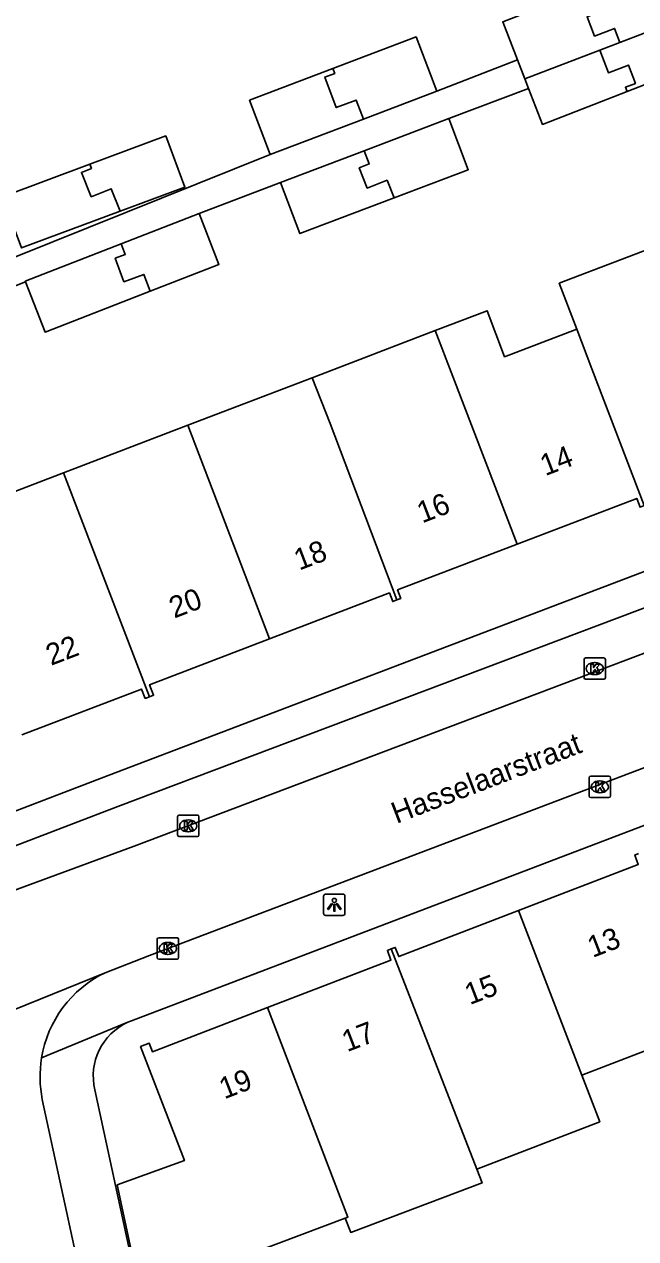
# Model space of a CAD drawing. Extents: x 159265 to 160143, y 383413 to 384319.
# Drawn here: x 159406.2 to 159434.8, y 383709.4 to 383766.1 of the extents above; entities that cross this region are included whole.
import ezdxf

# ---------------------------------------------------------------- set-up
doc = ezdxf.new("R2010")
doc.units = 0
for name, color, linetype in [('IMGEO_Kolk', 7, 'Continuous'), ('IMGEO_Lichtpunt', 7, 'Continuous'), ('IMGEO_Openbare_ruimte_label', 7, 'Continuous'), ('IMGEO_Pand', 7, 'Continuous'), ('IMGEO_Pand_nummerreeks', 7, 'Continuous'), ('IMGEO_Rijbaan_lokaal_open', 7, 'Continuous'), ('IMGEO_Voetpad_open', 7, 'Continuous')]:
    doc.layers.add(name, color=color, linetype=linetype)

msp = doc.modelspace()

# ---------------------------------------------------------------- linework, layer by layer
at = {"layer": 'IMGEO_Kolk'}
for p, q in [((159432.362, 383735.579), (159432.362, 383736.431)), ((159432.437, 383736.505), (159433.289, 383736.505)), ((159432.85, 383736.285), (159432.875, 383736.285)), ((159433.363, 383736.431), (159433.363, 383735.579)), ((159433.289, 383735.505), (159432.437, 383735.505)), ((159432.873, 383735.725), (159432.848, 383735.725)), ((159432.676, 383730.981), (159433.528, 383730.981)), ((159432.601, 383730.055), (159432.601, 383730.907)), ((159433.089, 383730.761), (159433.114, 383730.761)), ((159433.602, 383730.907), (159433.602, 383730.055)), ((159433.528, 383729.981), (159432.676, 383729.981)), ((159433.112, 383730.201), (159433.087, 383730.201)), ((159413.366, 383728.232), (159413.366, 383729.084)), ((159413.441, 383729.158), (159414.293, 383729.158)), ((159413.854, 383728.938), (159413.879, 383728.938)), ((159414.367, 383729.084), (159414.367, 383728.232)), ((159414.293, 383728.158), (159413.441, 383728.158)), ((159413.877, 383728.378), (159413.852, 383728.378)), ((159412.413, 383722.506), (159412.413, 383723.358)), ((159412.488, 383723.432), (159413.34, 383723.432)), ((159412.901, 383723.212), (159412.926, 383723.212)), ((159413.414, 383723.358), (159413.414, 383722.506)), ((159413.34, 383722.432), (159412.488, 383722.432)), ((159412.924, 383722.652), (159412.899, 383722.652))]:
    msp.add_line(p, q, dxfattribs=at)
for points in [[(159432.362, 383735.579), (159432.362, 383736.431)], [(159432.437, 383736.505), (159433.289, 383736.505)], [(159432.683, 383736.205), (159432.806, 383736.205), (159432.806, 383736.054), (159432.936, 383736.205), (159433.1, 383736.205), (159432.954, 383736.054), (159433.107, 383735.805), (159432.955, 383735.805), (159432.87, 383735.969), (159432.806, 383735.902), (159432.806, 383735.805), (159432.683, 383735.805), (159432.683, 383736.205)], [(159433.363, 383736.431), (159433.363, 383735.579)], [(159433.289, 383735.505), (159432.437, 383735.505)], [(159432.676, 383730.981), (159433.528, 383730.981)], [(159432.601, 383730.055), (159432.601, 383730.907)], [(159432.922, 383730.681), (159433.045, 383730.681), (159433.045, 383730.53), (159433.175, 383730.681), (159433.339, 383730.681), (159433.193, 383730.53), (159433.346, 383730.281), (159433.194, 383730.281), (159433.109, 383730.445), (159433.045, 383730.378), (159433.045, 383730.281), (159432.922, 383730.281), (159432.922, 383730.681)], [(159433.602, 383730.907), (159433.602, 383730.055)], [(159433.528, 383729.981), (159432.676, 383729.981)], [(159413.366, 383728.232), (159413.366, 383729.084)], [(159413.441, 383729.158), (159414.293, 383729.158)], [(159413.687, 383728.858), (159413.81, 383728.858), (159413.81, 383728.707), (159413.94, 383728.858), (159414.104, 383728.858), (159413.958, 383728.707), (159414.111, 383728.458), (159413.959, 383728.458), (159413.874, 383728.622), (159413.81, 383728.555), (159413.81, 383728.458), (159413.687, 383728.458), (159413.687, 383728.858)], [(159414.367, 383729.084), (159414.367, 383728.232)], [(159414.293, 383728.158), (159413.441, 383728.158)], [(159412.413, 383722.506), (159412.413, 383723.358)], [(159412.488, 383723.432), (159413.34, 383723.432)], [(159412.734, 383723.132), (159412.857, 383723.132), (159412.857, 383722.981), (159412.987, 383723.132), (159413.151, 383723.132), (159413.005, 383722.981), (159413.158, 383722.732), (159413.006, 383722.732), (159412.921, 383722.896), (159412.857, 383722.829), (159412.857, 383722.732), (159412.734, 383722.732), (159412.734, 383723.132)], [(159413.414, 383723.358), (159413.414, 383722.506)], [(159413.34, 383722.432), (159412.488, 383722.432)]]:
    msp.add_lwpolyline(points, dxfattribs=at)
for centre, start, end in [((159432.439, 383736.429), 91.552, 178.448), ((159432.439, 383736.429), 91.552, 178.448), ((159433.287, 383736.429), 1.552, 88.448), ((159433.287, 383736.429), 1.552, 88.448), ((159432.439, 383735.581), 181.552, 268.448), ((159432.439, 383735.581), 181.552, 268.448), ((159433.287, 383735.581), 271.552, 358.448), ((159433.287, 383735.581), 271.552, 358.448), ((159432.678, 383730.905), 91.552, 178.448), ((159432.678, 383730.905), 91.552, 178.448), ((159433.526, 383730.905), 1.552, 88.448), ((159433.526, 383730.905), 1.552, 88.448), ((159432.678, 383730.057), 181.552, 268.448), ((159432.678, 383730.057), 181.552, 268.448), ((159433.526, 383730.057), 271.552, 358.448), ((159433.526, 383730.057), 271.552, 358.448), ((159413.443, 383729.082), 91.552, 178.448), ((159413.443, 383729.082), 91.552, 178.448), ((159414.291, 383729.082), 1.552, 88.448), ((159414.291, 383729.082), 1.552, 88.448), ((159413.443, 383728.234), 181.552, 268.448), ((159413.443, 383728.234), 181.552, 268.448), ((159414.291, 383728.234), 271.552, 358.448), ((159414.291, 383728.234), 271.552, 358.448), ((159412.49, 383723.356), 91.552, 178.448), ((159412.49, 383723.356), 91.552, 178.448), ((159413.338, 383723.356), 1.552, 88.448), ((159413.338, 383723.356), 1.552, 88.448), ((159412.49, 383722.508), 181.552, 268.448), ((159412.49, 383722.508), 181.552, 268.448), ((159413.338, 383722.508), 271.552, 358.448), ((159413.338, 383722.508), 271.552, 358.448)]:
    msp.add_arc(centre, 0.0765, start, end, dxfattribs=at)
for centre, major_axis, ratio, start_param, end_param in [((159432.849, 383736.005), (-0.387, 0.002), 0.722429, 4.712389, 7.853982), ((159432.874, 383736.005), (-0.39, 0.002), 0.717154, 1.570796, 4.712389), ((159433.088, 383730.481), (-0.387, 0.002), 0.722429, 4.712389, 7.853982), ((159433.113, 383730.481), (-0.39, 0.002), 0.717154, 1.570796, 4.712389), ((159413.853, 383728.658), (-0.387, 0.002), 0.722429, 4.712389, 7.853982), ((159413.878, 383728.658), (-0.39, 0.002), 0.717154, 1.570796, 4.712389), ((159412.9, 383722.932), (-0.387, 0.002), 0.722429, 4.712389, 7.853982), ((159412.925, 383722.932), (-0.39, 0.002), 0.717154, 1.570796, 4.712389)]:
    msp.add_ellipse(centre, major_axis=major_axis, ratio=ratio, start_param=start_param, end_param=end_param, dxfattribs=at)
at = {"layer": 'IMGEO_Lichtpunt'}
for p, q in [((159420.194, 383725.374), (159420.194, 383724.567)), ((159420.194, 383725.374), (159420.194, 383724.567)), ((159421.096, 383725.469), (159420.288, 383725.469)), ((159421.096, 383725.469), (159420.288, 383725.469)), ((159421.19, 383724.567), (159421.19, 383725.374)), ((159421.19, 383724.567), (159421.19, 383725.374)), ((159420.288, 383724.473), (159421.096, 383724.473)), ((159420.288, 383724.473), (159421.096, 383724.473))]:
    msp.add_line(p, q, dxfattribs=at)
for points in [[(159420.568, 383725.038), (159420.607, 383725.01), (159420.419, 383724.748), (159420.381, 383724.775), (159420.568, 383725.038)], [(159420.67, 383724.99), (159420.717, 383724.99), (159420.717, 383724.668), (159420.67, 383724.668), (159420.67, 383724.99)], [(159420.78, 383725.01), (159420.818, 383725.037), (159421.005, 383724.775), (159420.966, 383724.747), (159420.78, 383725.01)]]:
    msp.add_lwpolyline(points, dxfattribs=at)
msp.add_circle((159420.693, 383725.172), 0.0994, dxfattribs=at)
for centre, start, end in [((159420.288, 383725.374), 90, 180), ((159420.288, 383725.374), 90, 180), ((159421.096, 383725.374), 0, 90), ((159421.096, 383725.374), 0, 90), ((159420.288, 383724.567), 180, 270), ((159420.288, 383724.567), 180, 270), ((159421.096, 383724.567), 270, 0), ((159421.096, 383724.567), 270, 360)]:
    msp.add_arc(centre, 0.0946, start, end, dxfattribs=at)
at = {"layer": 'IMGEO_Pand'}
for points in [[(159429.252, 383764.444), (159428.562, 383766.219), (159432.54, 383767.765)], [(159434.038, 383765.258), (159433.787, 383765.912), (159432.853, 383765.553), (159432.507, 383766.455), (159432.974, 383766.635), (159432.54, 383767.765)], [(159437.447, 383766.566), (159434.038, 383765.258)], [(159434.373, 383762.96), (159438.262, 383764.471), (159437.674, 383765.983)], [(159420.63, 383764.036), (159424.515, 383765.513), (159425.479, 383762.978)], [(159434.038, 383765.258), (159433.101, 383764.898)], [(159429.598, 383763.553), (159429.252, 383764.444)], [(159429.598, 383763.553), (159433.101, 383764.898)], [(159433.101, 383764.898), (159433.5, 383763.841), (159434.434, 383764.198), (159434.763, 383763.34), (159434.296, 383763.162), (159434.373, 383762.96)], [(159417.698, 383760.02), (159416.735, 383762.556), (159420.63, 383764.036)], [(159420.63, 383764.036), (159420.715, 383763.811), (159420.247, 383763.635), (159420.783, 383762.208), (159421.719, 383762.56), (159422.052, 383761.675)], [(159429.771, 383763.108), (159429.598, 383763.553)], [(159425.479, 383762.978), (159422.052, 383761.675)], [(159429.771, 383763.108), (159430.425, 383761.425), (159434.373, 383762.96)], [(159422.052, 383761.675), (159417.698, 383760.02)], [(159422.085, 383760.192), (159426.044, 383761.694)], [(159426.044, 383761.694), (159426.95, 383759.308), (159423.485, 383757.993)], [(159409.26, 383759.567), (159412.816, 383760.89), (159413.707, 383758.494), (159410.679, 383757.367)], [(159418.177, 383758.708), (159422.085, 383760.192)], [(159423.485, 383757.993), (159423.161, 383758.814), (159422.231, 383758.447), (159421.857, 383759.393), (159422.322, 383759.576), (159422.085, 383760.192)], [(159410.679, 383757.367), (159406.071, 383755.652), (159405.179, 383758.048), (159409.26, 383759.567)], [(159409.26, 383759.567), (159409.339, 383759.369), (159408.876, 383759.184), (159409.329, 383758.049), (159410.258, 383758.42), (159410.679, 383757.367)], [(159423.485, 383757.993), (159419.083, 383756.322), (159418.177, 383758.708)], [(159410.73, 383755.843), (159414.373, 383757.259)], [(159414.373, 383757.259), (159415.298, 383754.879), (159412.087, 383753.631)], [(159432.022, 383751.866), (159431.206, 383754.003), (159436.961, 383756.2), (159437.777, 383754.069)], [(159406.26, 383754.07), (159406.248, 383754.1), (159410.73, 383755.843)], [(159412.087, 383753.631), (159411.795, 383754.42), (159410.857, 383754.074), (159410.453, 383755.17), (159410.922, 383755.343), (159410.73, 383755.843)], [(159406.26, 383754.07), (159407.173, 383751.721), (159412.087, 383753.631)], [(159432.022, 383751.866), (159428.649, 383750.575), (159427.828, 383752.721), (159425.412, 383751.797)], [(159419.655, 383749.594), (159425.412, 383751.797)], [(159425.412, 383751.797), (159426.234, 383749.651), (159429.235, 383741.815)], [(159435.171, 383743.616), (159432.734, 383750), (159432.022, 383751.866)], [(159413.843, 383747.37), (159419.655, 383749.594)], [(159423.61, 383739.21), (159420.491, 383747.453), (159419.655, 383749.594)], [(159408.042, 383745.149), (159413.843, 383747.37)], [(159413.843, 383747.37), (159417.665, 383737.393)], [(159403.079, 383740.79), (159402.259, 383742.935), (159408.042, 383745.149)], [(159412.05, 383734.685), (159408.859, 383743.002), (159408.042, 383745.149)], [(159429.235, 383741.815), (159434.823, 383743.954), (159434.98, 383743.543), (159435.171, 383743.616)], [(159429.235, 383741.815), (159423.646, 383739.676), (159423.797, 383739.282), (159423.61, 383739.21)], [(159423.61, 383739.21), (159423.424, 383739.138), (159423.271, 383739.538), (159417.665, 383737.393)], [(159417.665, 383737.393), (159412.059, 383735.247), (159412.245, 383734.76), (159412.05, 383734.685)], [(159412.05, 383734.685), (159411.855, 383734.61), (159411.688, 383735.046), (159406.095, 383732.905)], [(159429.299, 383724.706), (159434.897, 383726.859), (159434.731, 383727.292), (159434.906, 383727.359)], [(159423.355, 383722.908), (159423.538, 383722.979), (159423.702, 383722.554), (159429.299, 383724.706)], [(159429.299, 383724.706), (159432.26, 383717.006)], [(159417.565, 383720.17), (159423.341, 383722.391), (159423.17, 383722.837), (159423.355, 383722.908)], [(159427.347, 383712.627), (159423.355, 383722.908)], [(159421.205, 383710.337), (159411.653, 383706.731), (159410.549, 383711.888), (159413.684, 383713.02), (159411.635, 383718.346), (159412.039, 383718.501), (159412.192, 383718.103), (159417.565, 383720.17)], [(159421.205, 383710.337), (159421.331, 383710.384), (159417.565, 383720.17)], [(159438.061, 383719.235), (159432.26, 383717.006)], [(159432.26, 383717.006), (159433.095, 383714.838), (159427.347, 383712.627)], [(159427.347, 383712.627), (159427.598, 383711.98), (159421.459, 383709.663), (159421.205, 383710.337)]]:
    msp.add_lwpolyline(points, dxfattribs=at)
at = {"layer": 'IMGEO_Rijbaan_lokaal_open'}
for points in [[(159471.199, 383750.751), (159470.356, 383750.393), (159469.341, 383750), (159467.247, 383749.189), (159455.22, 383744.304), (159442.504, 383739.494), (159411.345, 383727.703), (159398.217, 383722.877)], [(159473.29, 383746.085), (159470.6, 383745.091), (159455.728, 383739.168), (159412.048, 383722.605), (159409.981, 383721.799)], [(159397.735, 383716.845), (159409.981, 383721.799)], [(159407.045, 383715.879), (159409.509, 383704.479), (159410.318, 383700.636)]]:
    msp.add_lwpolyline(points, dxfattribs=at)
for centre, radius, start, end in [((159412.332, 383716.945), 5.394, 115.8427, 170.7264), ((159412.363, 383716.946), 5.424, 170.7894, 191.3423)]:
    msp.add_arc(centre, radius, start, end, dxfattribs=at)
at = {"layer": 'IMGEO_Voetpad_open'}
for points in [[(159425.479, 383762.978), (159429.252, 383764.444)], [(159426.044, 383761.694), (159429.771, 383763.108)], [(159402.437, 383753.896), (159417.698, 383760.02)], [(159414.373, 383757.259), (159418.177, 383758.708)], [(159471.013, 383754.202), (159460.07, 383750), (159410.124, 383731.006), (159397.024, 383726)], [(159402.913, 383752.769), (159406.26, 383754.07)], [(159400.396, 383725.675), (159410.572, 383729.568), (159454.522, 383746.137), (159464.616, 383750), (159468.387, 383751.443)], [(159475.133, 383743.901), (159411.208, 383719.553), (159411.043, 383719.484)], [(159407.009, 383717.814), (159411.043, 383719.484)], [(159409.505, 383716.326), (159412.893, 383700.61), (159413.681, 383697.451)]]:
    msp.add_lwpolyline(points, dxfattribs=at)
msp.add_arc((159412.182, 383716.976), 2.755, 114.4236, 193.6427, dxfattribs=at)

# ---------------------------------------------------------------- texts
at = {"layer": 'IMGEO_Openbare_ruimte_label'}
msp.add_text('Hasselaarstraat', height=1, rotation=21.0457, dxfattribs=at).set_placement((159423.596, 383728.748))
at = {"layer": 'IMGEO_Pand_nummerreeks'}
for s, rotation, p in [('14', 20.9874, (159430.55, 383744.991)), ('16', 20.9874, (159424.798, 383742.784)), ('18', 20.9876, (159419.048, 383740.577)), ('20', 20.9876, (159413.211, 383738.338)), ('22', 20.9874, (159407.452, 383736.131)), ('13', 21.0006, (159432.763, 383722.486)), ('15', 21.0006, (159427.025, 383720.283)), ('17', 20.9989, (159421.287, 383718.082)), ('19', 20.9989, (159415.549, 383715.879))]:
    msp.add_text(s, height=1, rotation=rotation, dxfattribs=at).set_placement(p)

doc.saveas('drawing.dxf')
